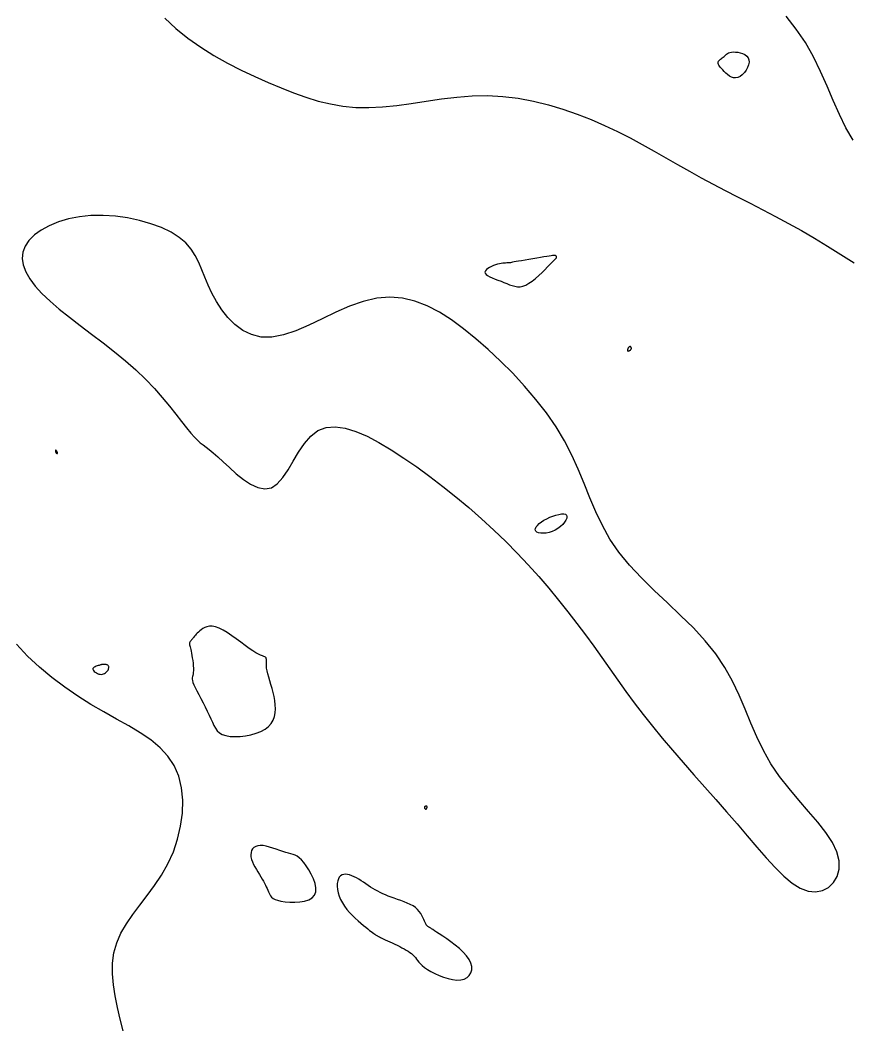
# Model space of a CAD drawing. Extents: x 3040093 to 3056816, y 408076 to 509144.
# Drawn here: x 3046753.8 to 3046808.1, y 435674.8 to 435740.4 of the extents above; entities that cross this region are included whole.
import ezdxf

# ---------------------------------------------------------------- set-up
doc = ezdxf.new("R2010")
doc.units = 0
doc.layers.add('V-CHAN-CONT-EL17', color=7, linetype='Continuous')

msp = doc.modelspace()

# ---------------------------------------------------------------- linework, layer by layer
at = {"layer": 'V-CHAN-CONT-EL17'}
for points in [[(3046763.256, 435740.584), (3046763.982, 435739.894), (3046764.768, 435739.257), (3046765.602, 435738.671), (3046766.469, 435738.131), (3046767.358, 435737.634), (3046768.254, 435737.176), (3046769.145, 435736.754), (3046770.019, 435736.365), (3046770.864, 435736.006), (3046771.687, 435735.68), (3046772.496, 435735.394), (3046773.298, 435735.151), (3046774.103, 435734.957), (3046774.919, 435734.817), (3046775.754, 435734.736), (3046776.617, 435734.72), (3046777.513, 435734.768), (3046778.441, 435734.867), (3046779.395, 435734.998), (3046780.371, 435735.144), (3046781.363, 435735.286), (3046782.366, 435735.405), (3046783.377, 435735.485), (3046784.389, 435735.505), (3046785.398, 435735.453), (3046786.401, 435735.331), (3046787.392, 435735.148), (3046788.369, 435734.909), (3046789.327, 435734.623), (3046790.264, 435734.298), (3046791.174, 435733.94), (3046792.054, 435733.557), (3046792.902, 435733.155), (3046793.721, 435732.739), (3046794.519, 435732.313), (3046795.3, 435731.878), (3046796.07, 435731.44), (3046796.836, 435731.002), (3046797.603, 435730.566), (3046798.376, 435730.136), (3046799.161, 435729.714), (3046799.958, 435729.298), (3046800.765, 435728.883), (3046801.583, 435728.464), (3046802.41, 435728.038), (3046803.245, 435727.6), (3046804.089, 435727.145), (3046804.939, 435726.669), (3046805.795, 435726.17), (3046806.657, 435725.65), (3046807.524, 435725.116), (3046808.395, 435724.572)], [(3046808.325, 435732.596), (3046807.86, 435733.398), (3046807.433, 435734.267), (3046807.026, 435735.185), (3046806.618, 435736.133), (3046806.191, 435737.092), (3046805.724, 435738.045), (3046805.2, 435738.971), (3046804.602, 435739.857), (3046803.936, 435740.698)], [(3046760.522, 435674.309), (3046760.327, 435675.082), (3046760.147, 435675.844), (3046759.995, 435676.593), (3046759.884, 435677.327), (3046759.826, 435678.044), (3046759.834, 435678.741), (3046759.921, 435679.417), (3046760.099, 435680.069), (3046760.377, 435680.697), (3046760.737, 435681.309), (3046761.159, 435681.916), (3046761.622, 435682.529), (3046762.105, 435683.156), (3046762.585, 435683.81), (3046763.043, 435684.499), (3046763.457, 435685.235), (3046763.809, 435686.023), (3046764.088, 435686.85), (3046764.288, 435687.699), (3046764.403, 435688.553), (3046764.425, 435689.393), (3046764.348, 435690.204), (3046764.165, 435690.966), (3046763.868, 435691.663), (3046763.455, 435692.283), (3046762.937, 435692.837), (3046762.327, 435693.341), (3046761.64, 435693.81), (3046760.89, 435694.261), (3046760.093, 435694.71), (3046759.261, 435695.174), (3046758.409, 435695.667), (3046757.551, 435696.205), (3046756.698, 435696.789), (3046755.859, 435697.421), (3046755.045, 435698.1), (3046754.264, 435698.827), (3046753.528, 435699.602)]]:
    msp.add_lwpolyline(points, dxfattribs=at)
for points in [[(3046799.514, 435737.749), (3046799.549, 435737.794), (3046799.594, 435737.838), (3046799.646, 435737.882), (3046799.703, 435737.926), (3046799.763, 435737.972), (3046799.823, 435738.018), (3046799.881, 435738.066), (3046799.935, 435738.116), (3046799.988, 435738.166), (3046800.043, 435738.214), (3046800.103, 435738.259), (3046800.174, 435738.298), (3046800.257, 435738.329), (3046800.356, 435738.351), (3046800.476, 435738.362), (3046800.616, 435738.359), (3046800.772, 435738.341), (3046800.933, 435738.308), (3046801.09, 435738.257), (3046801.235, 435738.187), (3046801.359, 435738.097), (3046801.453, 435737.986), (3046801.508, 435737.852), (3046801.518, 435737.696), (3046801.486, 435737.525), (3046801.418, 435737.348), (3046801.322, 435737.174), (3046801.204, 435737.012), (3046801.07, 435736.871), (3046800.926, 435736.759), (3046800.779, 435736.686), (3046800.635, 435736.659), (3046800.495, 435736.671), (3046800.36, 435736.717), (3046800.231, 435736.788), (3046800.11, 435736.878), (3046799.997, 435736.979), (3046799.893, 435737.083), (3046799.8, 435737.184), (3046799.717, 435737.275), (3046799.646, 435737.356), (3046799.588, 435737.429), (3046799.542, 435737.494), (3046799.509, 435737.552), (3046799.489, 435737.606), (3046799.483, 435737.656), (3046799.491, 435737.703)], [(3046770.619, 435710.098), (3046770.978, 435710.506), (3046771.321, 435711.02), (3046771.662, 435711.595), (3046772.014, 435712.184), (3046772.393, 435712.742), (3046772.811, 435713.224), (3046773.283, 435713.582), (3046773.818, 435713.783), (3046774.414, 435713.831), (3046775.065, 435713.741), (3046775.763, 435713.531), (3046776.503, 435713.215), (3046777.278, 435712.809), (3046778.082, 435712.33), (3046778.908, 435711.792), (3046779.75, 435711.21), (3046780.601, 435710.589), (3046781.456, 435709.936), (3046782.308, 435709.253), (3046783.153, 435708.546), (3046783.982, 435707.819), (3046784.792, 435707.077), (3046785.574, 435706.324), (3046786.326, 435705.564), (3046787.047, 435704.799), (3046787.737, 435704.032), (3046788.4, 435703.264), (3046789.035, 435702.497), (3046789.646, 435701.733), (3046790.232, 435700.973), (3046790.795, 435700.22), (3046791.338, 435699.474), (3046791.867, 435698.734), (3046792.39, 435697.996), (3046792.915, 435697.257), (3046793.448, 435696.515), (3046793.999, 435695.767), (3046794.573, 435695.01), (3046795.179, 435694.241), (3046795.822, 435693.459), (3046796.497, 435692.665), (3046797.194, 435691.863), (3046797.905, 435691.056), (3046798.623, 435690.248), (3046799.339, 435689.441), (3046800.045, 435688.64), (3046800.732, 435687.848), (3046801.395, 435687.07), (3046802.031, 435686.322), (3046802.643, 435685.621), (3046803.232, 435684.986), (3046803.799, 435684.433), (3046804.345, 435683.98), (3046804.871, 435683.645), (3046805.379, 435683.447), (3046805.866, 435683.396), (3046806.318, 435683.482), (3046806.715, 435683.691), (3046807.041, 435684.007), (3046807.277, 435684.413), (3046807.405, 435684.895), (3046807.407, 435685.436), (3046807.264, 435686.021), (3046806.967, 435686.637), (3046806.539, 435687.281), (3046806.01, 435687.956), (3046805.412, 435688.66), (3046804.775, 435689.395), (3046804.132, 435690.161), (3046803.512, 435690.958), (3046802.947, 435691.788), (3046802.459, 435692.649), (3046802.032, 435693.536), (3046801.64, 435694.441), (3046801.26, 435695.356), (3046800.865, 435696.275), (3046800.431, 435697.189), (3046799.932, 435698.091), (3046799.344, 435698.974), (3046798.649, 435699.832), (3046797.869, 435700.67), (3046797.032, 435701.494), (3046796.166, 435702.31), (3046795.3, 435703.125), (3046794.463, 435703.943), (3046793.684, 435704.773), (3046792.991, 435705.62), (3046792.405, 435706.488), (3046791.908, 435707.376), (3046791.477, 435708.28), (3046791.086, 435709.196), (3046790.711, 435710.121), (3046790.326, 435711.051), (3046789.906, 435711.981), (3046789.428, 435712.91), (3046788.871, 435713.831), (3046788.242, 435714.741), (3046787.553, 435715.631), (3046786.815, 435716.498), (3046786.042, 435717.333), (3046785.244, 435718.132), (3046784.433, 435718.887), (3046783.623, 435719.594), (3046782.821, 435720.244), (3046782.027, 435720.827), (3046781.234, 435721.331), (3046780.439, 435721.745), (3046779.635, 435722.055), (3046778.82, 435722.251), (3046777.986, 435722.32), (3046777.131, 435722.25), (3046776.25, 435722.039), (3046775.354, 435721.717), (3046774.453, 435721.325), (3046773.559, 435720.902), (3046772.681, 435720.488), (3046771.833, 435720.123), (3046771.024, 435719.847), (3046770.267, 435719.699), (3046769.569, 435719.71), (3046768.933, 435719.866), (3046768.357, 435720.145), (3046767.839, 435720.523), (3046767.379, 435720.978), (3046766.976, 435721.486), (3046766.627, 435722.024), (3046766.334, 435722.57), (3046766.09, 435723.104), (3046765.879, 435723.62), (3046765.682, 435724.116), (3046765.477, 435724.59), (3046765.246, 435725.041), (3046764.968, 435725.466), (3046764.623, 435725.864), (3046764.192, 435726.231), (3046763.66, 435726.567), (3046763.038, 435726.867), (3046762.345, 435727.126), (3046761.598, 435727.34), (3046760.814, 435727.504), (3046760.011, 435727.614), (3046759.205, 435727.665), (3046758.416, 435727.653), (3046757.658, 435727.574), (3046756.943, 435727.434), (3046756.28, 435727.239), (3046755.68, 435726.995), (3046755.152, 435726.708), (3046754.706, 435726.385), (3046754.352, 435726.033), (3046754.099, 435725.656), (3046753.955, 435725.262), (3046753.918, 435724.851), (3046753.985, 435724.424), (3046754.151, 435723.98), (3046754.413, 435723.521), (3046754.766, 435723.046), (3046755.207, 435722.556), (3046755.732, 435722.051), (3046756.335, 435721.532), (3046757, 435720.999), (3046757.712, 435720.453), (3046758.452, 435719.895), (3046759.204, 435719.325), (3046759.951, 435718.745), (3046760.675, 435718.155), (3046761.359, 435717.555), (3046761.99, 435716.948), (3046762.566, 435716.345), (3046763.088, 435715.756), (3046763.559, 435715.193), (3046763.978, 435714.667), (3046764.349, 435714.189), (3046764.673, 435713.772), (3046764.95, 435713.426), (3046765.185, 435713.158), (3046765.389, 435712.953), (3046765.575, 435712.789), (3046765.758, 435712.647), (3046765.949, 435712.505), (3046766.163, 435712.343), (3046766.414, 435712.141), (3046766.714, 435711.878), (3046767.073, 435711.542), (3046767.481, 435711.16), (3046767.926, 435710.766), (3046768.394, 435710.395), (3046768.872, 435710.082), (3046769.346, 435709.863), (3046769.804, 435709.771), (3046770.231, 435709.842)], [(3046785.648, 435723.204), (3046785.825, 435723.133), (3046785.997, 435723.071), (3046786.167, 435723.026), (3046786.339, 435723.001), (3046786.515, 435723.003), (3046786.699, 435723.037), (3046786.893, 435723.11), (3046787.099, 435723.223), (3046787.314, 435723.371), (3046787.532, 435723.544), (3046787.747, 435723.732), (3046787.954, 435723.926), (3046788.148, 435724.116), (3046788.323, 435724.294), (3046788.474, 435724.45), (3046788.597, 435724.576), (3046788.694, 435724.674), (3046788.767, 435724.749), (3046788.821, 435724.804), (3046788.858, 435724.844), (3046788.882, 435724.871), (3046788.896, 435724.891), (3046788.904, 435724.906), (3046788.907, 435724.921), (3046788.908, 435724.936), (3046788.906, 435724.951), (3046788.902, 435724.965), (3046788.896, 435724.978), (3046788.889, 435724.991), (3046788.88, 435725.002), (3046788.872, 435725.012), (3046788.863, 435725.021), (3046788.855, 435725.029), (3046788.846, 435725.035), (3046788.837, 435725.041), (3046788.827, 435725.045), (3046788.818, 435725.048), (3046788.808, 435725.051), (3046788.798, 435725.053), (3046788.787, 435725.054), (3046788.77, 435725.053), (3046788.743, 435725.051), (3046788.7, 435725.045), (3046788.637, 435725.036), (3046788.547, 435725.022), (3046788.427, 435725.003), (3046788.272, 435724.978), (3046788.077, 435724.947), (3046787.852, 435724.91), (3046787.606, 435724.87), (3046787.349, 435724.827), (3046787.092, 435724.784), (3046786.845, 435724.743), (3046786.617, 435724.704), (3046786.418, 435724.669), (3046786.257, 435724.641), (3046786.13, 435724.618), (3046786.03, 435724.599), (3046785.95, 435724.585), (3046785.886, 435724.574), (3046785.83, 435724.567), (3046785.775, 435724.561), (3046785.717, 435724.558), (3046785.649, 435724.555), (3046785.572, 435724.551), (3046785.484, 435724.546), (3046785.388, 435724.537), (3046785.282, 435724.524), (3046785.168, 435724.504), (3046785.047, 435724.476), (3046784.917, 435724.438), (3046784.782, 435724.39), (3046784.647, 435724.332), (3046784.518, 435724.267), (3046784.404, 435724.196), (3046784.311, 435724.12), (3046784.247, 435724.041), (3046784.217, 435723.961), (3046784.231, 435723.882), (3046784.291, 435723.804), (3046784.393, 435723.728), (3046784.53, 435723.652), (3046784.693, 435723.578), (3046784.876, 435723.504), (3046785.07, 435723.43), (3046785.268, 435723.355), (3046785.463, 435723.28)], [(3046793.558, 435718.818), (3046793.56, 435718.808), (3046793.564, 435718.8), (3046793.569, 435718.794), (3046793.576, 435718.791), (3046793.585, 435718.79), (3046793.597, 435718.791), (3046793.61, 435718.795), (3046793.626, 435718.8), (3046793.644, 435718.806), (3046793.663, 435718.815), (3046793.683, 435718.824), (3046793.703, 435718.834), (3046793.722, 435718.845), (3046793.739, 435718.857), (3046793.755, 435718.869), (3046793.768, 435718.881), (3046793.779, 435718.894), (3046793.788, 435718.906), (3046793.795, 435718.918), (3046793.8, 435718.93), (3046793.804, 435718.941), (3046793.806, 435718.952), (3046793.808, 435718.962), (3046793.808, 435718.971), (3046793.808, 435718.98), (3046793.807, 435718.988), (3046793.805, 435718.996), (3046793.802, 435719.004), (3046793.799, 435719.013), (3046793.794, 435719.021), (3046793.789, 435719.03), (3046793.783, 435719.039), (3046793.776, 435719.048), (3046793.769, 435719.057), (3046793.76, 435719.066), (3046793.75, 435719.073), (3046793.74, 435719.078), (3046793.728, 435719.082), (3046793.715, 435719.083), (3046793.7, 435719.081), (3046793.685, 435719.076), (3046793.669, 435719.069), (3046793.653, 435719.058), (3046793.638, 435719.046), (3046793.623, 435719.031), (3046793.609, 435719.015), (3046793.597, 435718.996), (3046793.586, 435718.975), (3046793.578, 435718.954), (3046793.571, 435718.931), (3046793.565, 435718.909), (3046793.561, 435718.887), (3046793.558, 435718.867), (3046793.557, 435718.848), (3046793.557, 435718.832)], [(3046756.103, 435712.167), (3046756.105, 435712.162), (3046756.108, 435712.156), (3046756.112, 435712.151), (3046756.116, 435712.145), (3046756.121, 435712.14), (3046756.126, 435712.134), (3046756.132, 435712.128), (3046756.138, 435712.123), (3046756.145, 435712.117), (3046756.152, 435712.112), (3046756.16, 435712.107), (3046756.167, 435712.103), (3046756.175, 435712.099), (3046756.183, 435712.097), (3046756.191, 435712.095), (3046756.198, 435712.095), (3046756.206, 435712.095), (3046756.213, 435712.097), (3046756.219, 435712.1), (3046756.224, 435712.103), (3046756.229, 435712.108), (3046756.232, 435712.113), (3046756.233, 435712.119), (3046756.233, 435712.125), (3046756.231, 435712.132), (3046756.228, 435712.14), (3046756.225, 435712.148), (3046756.22, 435712.156), (3046756.216, 435712.165), (3046756.211, 435712.174), (3046756.206, 435712.183), (3046756.201, 435712.193), (3046756.197, 435712.202), (3046756.193, 435712.212), (3046756.188, 435712.222), (3046756.183, 435712.231), (3046756.178, 435712.241), (3046756.172, 435712.25), (3046756.164, 435712.259), (3046756.156, 435712.268), (3046756.147, 435712.276), (3046756.138, 435712.283), (3046756.128, 435712.289), (3046756.119, 435712.293), (3046756.111, 435712.296), (3046756.104, 435712.297), (3046756.099, 435712.295), (3046756.095, 435712.291), (3046756.093, 435712.285), (3046756.093, 435712.277), (3046756.093, 435712.268), (3046756.094, 435712.257), (3046756.096, 435712.247), (3046756.097, 435712.237), (3046756.099, 435712.227), (3046756.099, 435712.218), (3046756.1, 435712.21), (3046756.1, 435712.202), (3046756.1, 435712.196), (3046756.099, 435712.189), (3046756.1, 435712.184), (3046756.1, 435712.178), (3046756.101, 435712.172)], [(3046787.514, 435707.085), (3046787.527, 435707.176), (3046787.578, 435707.277), (3046787.663, 435707.385), (3046787.778, 435707.496), (3046787.92, 435707.607), (3046788.083, 435707.716), (3046788.265, 435707.818), (3046788.46, 435707.911), (3046788.662, 435707.992), (3046788.861, 435708.058), (3046789.052, 435708.105), (3046789.225, 435708.132), (3046789.373, 435708.134), (3046789.488, 435708.11), (3046789.563, 435708.055), (3046789.59, 435707.97), (3046789.574, 435707.859), (3046789.518, 435707.729), (3046789.428, 435707.589), (3046789.307, 435707.446), (3046789.161, 435707.306), (3046788.994, 435707.177), (3046788.811, 435707.068), (3046788.618, 435706.982), (3046788.419, 435706.921), (3046788.224, 435706.884), (3046788.039, 435706.869), (3046787.871, 435706.875), (3046787.728, 435706.901), (3046787.616, 435706.945), (3046787.543, 435707.007)], [(3046766.267, 435694.729), (3046766.364, 435694.502), (3046766.46, 435694.295), (3046766.564, 435694.11), (3046766.685, 435693.949), (3046766.833, 435693.814), (3046767.016, 435693.705), (3046767.243, 435693.626), (3046767.52, 435693.578), (3046767.837, 435693.56), (3046768.181, 435693.571), (3046768.537, 435693.612), (3046768.893, 435693.681), (3046769.235, 435693.777), (3046769.549, 435693.901), (3046769.822, 435694.051), (3046770.043, 435694.227), (3046770.214, 435694.426), (3046770.34, 435694.644), (3046770.426, 435694.878), (3046770.475, 435695.126), (3046770.492, 435695.384), (3046770.483, 435695.649), (3046770.452, 435695.918), (3046770.403, 435696.188), (3046770.342, 435696.456), (3046770.272, 435696.719), (3046770.197, 435696.974), (3046770.124, 435697.218), (3046770.055, 435697.45), (3046769.995, 435697.664), (3046769.949, 435697.86), (3046769.92, 435698.035), (3046769.906, 435698.189), (3046769.901, 435698.322), (3046769.902, 435698.437), (3046769.905, 435698.533), (3046769.905, 435698.612), (3046769.899, 435698.674), (3046769.882, 435698.721), (3046769.851, 435698.754), (3046769.802, 435698.78), (3046769.734, 435698.804), (3046769.643, 435698.836), (3046769.528, 435698.88), (3046769.385, 435698.945), (3046769.213, 435699.037), (3046769.009, 435699.163), (3046768.772, 435699.327), (3046768.509, 435699.521), (3046768.226, 435699.734), (3046767.933, 435699.952), (3046767.636, 435700.166), (3046767.343, 435700.364), (3046767.063, 435700.533), (3046766.802, 435700.663), (3046766.568, 435700.745), (3046766.36, 435700.783), (3046766.175, 435700.784), (3046766.013, 435700.755), (3046765.87, 435700.703), (3046765.744, 435700.634), (3046765.634, 435700.555), (3046765.538, 435700.474), (3046765.454, 435700.397), (3046765.379, 435700.323), (3046765.314, 435700.254), (3046765.256, 435700.19), (3046765.205, 435700.13), (3046765.158, 435700.074), (3046765.116, 435700.022), (3046765.076, 435699.974), (3046765.037, 435699.931), (3046765.001, 435699.891), (3046764.967, 435699.853), (3046764.936, 435699.816), (3046764.91, 435699.779), (3046764.89, 435699.741), (3046764.875, 435699.702), (3046764.867, 435699.66), (3046764.867, 435699.613), (3046764.873, 435699.561), (3046764.885, 435699.501), (3046764.902, 435699.431), (3046764.923, 435699.349), (3046764.947, 435699.254), (3046764.972, 435699.143), (3046764.999, 435699.015), (3046765.026, 435698.869), (3046765.053, 435698.708), (3046765.076, 435698.54), (3046765.097, 435698.368), (3046765.112, 435698.199), (3046765.122, 435698.038), (3046765.124, 435697.891), (3046765.118, 435697.763), (3046765.103, 435697.658), (3046765.084, 435697.569), (3046765.065, 435697.49), (3046765.051, 435697.412), (3046765.047, 435697.328), (3046765.059, 435697.229), (3046765.091, 435697.107), (3046765.148, 435696.956), (3046765.234, 435696.769), (3046765.344, 435696.552), (3046765.471, 435696.31), (3046765.61, 435696.05), (3046765.755, 435695.78), (3046765.898, 435695.506), (3046766.035, 435695.235), (3046766.159, 435694.974)], [(3046759.097, 435697.633), (3046759.172, 435697.642), (3046759.241, 435697.663), (3046759.306, 435697.692), (3046759.364, 435697.73), (3046759.416, 435697.773), (3046759.462, 435697.82), (3046759.5, 435697.869), (3046759.531, 435697.919), (3046759.554, 435697.968), (3046759.57, 435698.016), (3046759.579, 435698.061), (3046759.58, 435698.104), (3046759.574, 435698.143), (3046759.561, 435698.178), (3046759.541, 435698.209), (3046759.514, 435698.233), (3046759.48, 435698.252), (3046759.443, 435698.267), (3046759.403, 435698.278), (3046759.361, 435698.285), (3046759.319, 435698.288), (3046759.279, 435698.29), (3046759.241, 435698.289), (3046759.208, 435698.287), (3046759.176, 435698.284), (3046759.146, 435698.278), (3046759.114, 435698.271), (3046759.08, 435698.263), (3046759.041, 435698.252), (3046758.996, 435698.239), (3046758.943, 435698.224), (3046758.881, 435698.206), (3046758.814, 435698.186), (3046758.746, 435698.162), (3046758.681, 435698.135), (3046758.623, 435698.104), (3046758.577, 435698.068), (3046758.547, 435698.028), (3046758.536, 435697.983), (3046758.549, 435697.932), (3046758.582, 435697.878), (3046758.633, 435697.824), (3046758.697, 435697.772), (3046758.771, 435697.725), (3046758.851, 435697.685), (3046758.935, 435697.655), (3046759.018, 435697.637)], [(3046780.405, 435688.864), (3046780.413, 435688.878), (3046780.42, 435688.893), (3046780.427, 435688.909), (3046780.432, 435688.925), (3046780.435, 435688.94), (3046780.435, 435688.955), (3046780.433, 435688.969), (3046780.427, 435688.981), (3046780.418, 435688.991), (3046780.407, 435688.999), (3046780.394, 435689.006), (3046780.38, 435689.01), (3046780.364, 435689.012), (3046780.348, 435689.012), (3046780.332, 435689.01), (3046780.316, 435689.005), (3046780.3, 435688.998), (3046780.286, 435688.989), (3046780.274, 435688.978), (3046780.264, 435688.966), (3046780.256, 435688.952), (3046780.252, 435688.938), (3046780.25, 435688.923), (3046780.253, 435688.908), (3046780.258, 435688.893), (3046780.267, 435688.878), (3046780.277, 435688.864), (3046780.288, 435688.851), (3046780.301, 435688.84), (3046780.313, 435688.831), (3046780.325, 435688.823), (3046780.336, 435688.819), (3046780.346, 435688.817), (3046780.355, 435688.817), (3046780.364, 435688.82), (3046780.372, 435688.824), (3046780.38, 435688.831), (3046780.388, 435688.84), (3046780.396, 435688.851)], [(3046773.141, 435683.399), (3046773.145, 435683.661), (3046773.088, 435683.949), (3046772.984, 435684.251), (3046772.845, 435684.553), (3046772.684, 435684.841), (3046772.513, 435685.104), (3046772.347, 435685.328), (3046772.193, 435685.502), (3046772.051, 435685.634), (3046771.916, 435685.73), (3046771.783, 435685.799), (3046771.648, 435685.85), (3046771.504, 435685.892), (3046771.349, 435685.933), (3046771.176, 435685.982), (3046770.983, 435686.044), (3046770.774, 435686.117), (3046770.554, 435686.194), (3046770.33, 435686.269), (3046770.107, 435686.337), (3046769.891, 435686.392), (3046769.687, 435686.428), (3046769.502, 435686.439), (3046769.34, 435686.421), (3046769.201, 435686.375), (3046769.088, 435686.305), (3046768.999, 435686.212), (3046768.935, 435686.101), (3046768.896, 435685.974), (3046768.882, 435685.834), (3046768.893, 435685.684), (3046768.93, 435685.526), (3046768.988, 435685.364), (3046769.062, 435685.199), (3046769.15, 435685.032), (3046769.246, 435684.866), (3046769.346, 435684.702), (3046769.445, 435684.542), (3046769.54, 435684.389), (3046769.627, 435684.243), (3046769.706, 435684.104), (3046769.777, 435683.973), (3046769.841, 435683.849), (3046769.898, 435683.73), (3046769.95, 435683.618), (3046769.997, 435683.511), (3046770.038, 435683.409), (3046770.077, 435683.311), (3046770.12, 435683.219), (3046770.173, 435683.132), (3046770.245, 435683.051), (3046770.341, 435682.977), (3046770.471, 435682.91), (3046770.641, 435682.851), (3046770.859, 435682.8), (3046771.127, 435682.759), (3046771.433, 435682.732), (3046771.759, 435682.725), (3046772.086, 435682.743), (3046772.398, 435682.792), (3046772.676, 435682.876), (3046772.904, 435683.003), (3046773.063, 435683.176)], [(3046777.561, 435680.33), (3046777.688, 435680.272), (3046777.83, 435680.207), (3046777.983, 435680.137), (3046778.144, 435680.062), (3046778.309, 435679.984), (3046778.472, 435679.905), (3046778.632, 435679.826), (3046778.783, 435679.749), (3046778.926, 435679.672), (3046779.06, 435679.596), (3046779.184, 435679.519), (3046779.299, 435679.441), (3046779.405, 435679.361), (3046779.5, 435679.278), (3046779.584, 435679.192), (3046779.66, 435679.102), (3046779.731, 435679.008), (3046779.804, 435678.909), (3046779.887, 435678.805), (3046779.986, 435678.696), (3046780.107, 435678.58), (3046780.257, 435678.459), (3046780.444, 435678.33), (3046780.669, 435678.196), (3046780.928, 435678.062), (3046781.21, 435677.935), (3046781.506, 435677.821), (3046781.806, 435677.728), (3046782.101, 435677.662), (3046782.381, 435677.631), (3046782.638, 435677.642), (3046782.861, 435677.698), (3046783.047, 435677.797), (3046783.193, 435677.933), (3046783.294, 435678.101), (3046783.347, 435678.294), (3046783.35, 435678.508), (3046783.297, 435678.736), (3046783.186, 435678.973), (3046783.016, 435679.214), (3046782.797, 435679.454), (3046782.544, 435679.689), (3046782.269, 435679.915), (3046781.987, 435680.128), (3046781.71, 435680.323), (3046781.453, 435680.497), (3046781.229, 435680.646), (3046781.048, 435680.766), (3046780.907, 435680.86), (3046780.801, 435680.931), (3046780.723, 435680.984), (3046780.667, 435681.022), (3046780.626, 435681.049), (3046780.596, 435681.068), (3046780.57, 435681.083), (3046780.543, 435681.097), (3046780.513, 435681.114), (3046780.481, 435681.136), (3046780.448, 435681.164), (3046780.412, 435681.201), (3046780.375, 435681.25), (3046780.336, 435681.313), (3046780.296, 435681.393), (3046780.254, 435681.489), (3046780.208, 435681.601), (3046780.154, 435681.724), (3046780.089, 435681.854), (3046780.012, 435681.987), (3046779.918, 435682.12), (3046779.804, 435682.249), (3046779.668, 435682.369), (3046779.508, 435682.479), (3046779.327, 435682.579), (3046779.13, 435682.669), (3046778.922, 435682.753), (3046778.707, 435682.832), (3046778.491, 435682.907), (3046778.277, 435682.98), (3046778.072, 435683.052), (3046777.878, 435683.125), (3046777.695, 435683.201), (3046777.52, 435683.278), (3046777.354, 435683.358), (3046777.193, 435683.442), (3046777.036, 435683.529), (3046776.881, 435683.621), (3046776.726, 435683.718), (3046776.571, 435683.82), (3046776.416, 435683.924), (3046776.26, 435684.029), (3046776.104, 435684.131), (3046775.95, 435684.228), (3046775.798, 435684.317), (3046775.648, 435684.395), (3046775.5, 435684.46), (3046775.356, 435684.509), (3046775.218, 435684.541), (3046775.087, 435684.553), (3046774.966, 435684.544), (3046774.856, 435684.511), (3046774.76, 435684.454), (3046774.679, 435684.371), (3046774.616, 435684.259), (3046774.572, 435684.119), (3046774.549, 435683.953), (3046774.546, 435683.766), (3046774.566, 435683.562), (3046774.608, 435683.347), (3046774.673, 435683.124), (3046774.763, 435682.899), (3046774.877, 435682.675), (3046775.016, 435682.456), (3046775.175, 435682.245), (3046775.349, 435682.043), (3046775.532, 435681.851), (3046775.72, 435681.67), (3046775.907, 435681.502), (3046776.087, 435681.347), (3046776.255, 435681.208), (3046776.408, 435681.085), (3046776.544, 435680.977), (3046776.665, 435680.884), (3046776.77, 435680.804), (3046776.862, 435680.736), (3046776.94, 435680.679), (3046777.006, 435680.632), (3046777.059, 435680.594), (3046777.103, 435680.563), (3046777.139, 435680.538), (3046777.173, 435680.516), (3046777.208, 435680.496), (3046777.25, 435680.474), (3046777.302, 435680.449), (3046777.368, 435680.418), (3046777.454, 435680.378)]]:
    msp.add_lwpolyline(points, close=True, dxfattribs=at)

doc.saveas('drawing.dxf')
